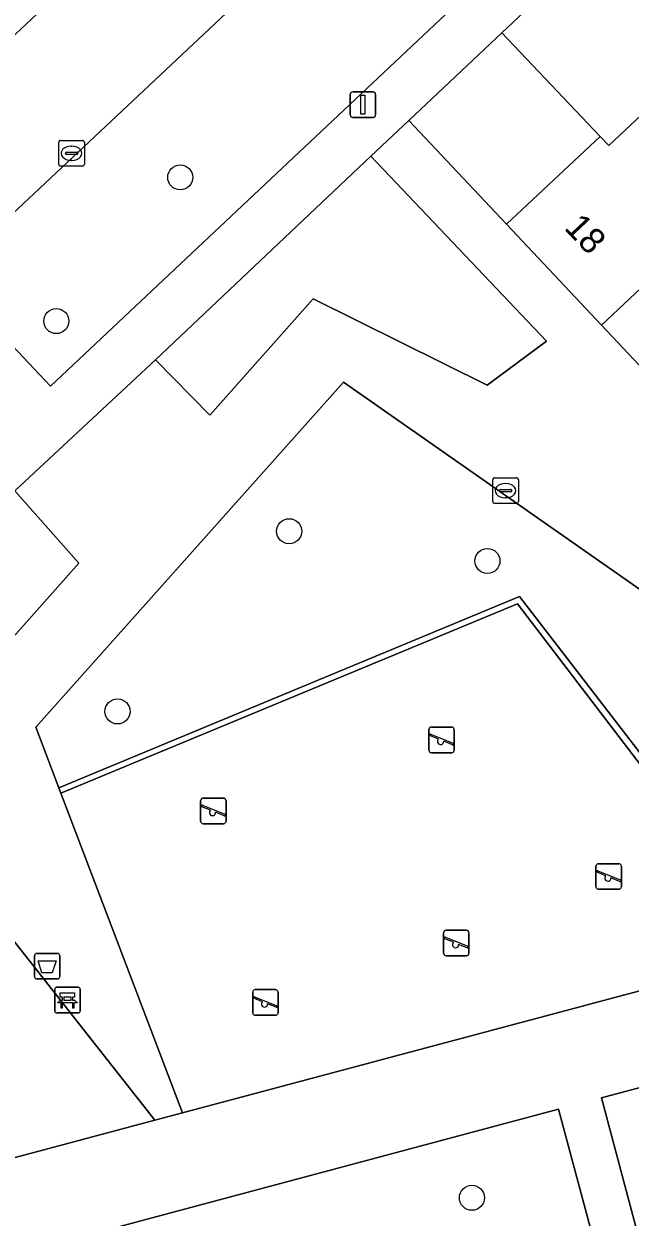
# Model space of a CAD drawing. Extents: x 162542 to 163147, y 380779 to 381521.
# Drawn here: x 162648.52 to 162672.17, y 381178.9 to 381225.49 of the extents above; entities that cross this region are included whole.
import ezdxf

# ---------------------------------------------------------------- set-up
doc = ezdxf.new("R2010")
doc.units = 0
for name, color, linetype in [('IMGEO_Afvalbak', 7, 'Continuous'), ('IMGEO_Bank', 7, 'Continuous'), ('IMGEO_Boom', 7, 'Continuous'), ('IMGEO_Erf', 7, 'Continuous'), ('IMGEO_Groenvoorziening', 7, 'Continuous'), ('IMGEO_Kolk', 7, 'Continuous'), ('IMGEO_Lichtmast', 7, 'Continuous'), ('IMGEO_Muur', 7, 'Continuous'), ('IMGEO_Pand', 7, 'Continuous'), ('IMGEO_Pand_nummerreeks', 7, 'Continuous'), ('IMGEO_Parkeervlak_open', 7, 'Continuous'), ('IMGEO_Rijbaan_lokaal_open', 7, 'Continuous'), ('IMGEO_Speelvoorziening', 7, 'Continuous'), ('IMGEO_Terreindeel_zand', 7, 'Continuous'), ('IMGEO_Voetpad_open', 7, 'Continuous')]:
    doc.layers.add(name, color=color, linetype=linetype)

msp = doc.modelspace()

# ---------------------------------------------------------------- linework, layer by layer
at = {"layer": 'IMGEO_Afvalbak'}
for p, q in [((162648.931, 381188.301), (162648.931, 381189.101)), ((162648.931, 381189.101), (162648.931, 381188.301)), ((162649.031, 381189.201), (162649.821, 381189.201)), ((162649.821, 381189.201), (162649.031, 381189.201)), ((162649.921, 381189.101), (162649.921, 381188.301)), ((162649.921, 381188.301), (162649.921, 381189.101)), ((162649.821, 381188.201), (162649.031, 381188.201)), ((162649.031, 381188.201), (162649.821, 381188.201))]:
    msp.add_line(p, q, dxfattribs=at)
msp.add_lwpolyline([(162649.074, 381188.915), (162649.778, 381188.915), (162649.629, 381188.445), (162649.223, 381188.445), (162649.074, 381188.915)], dxfattribs=at)
for centre, start, end in [((162649.031, 381189.101), 90, 180), ((162649.031, 381189.101), 90, 180), ((162649.821, 381189.101), 0, 90), ((162649.821, 381189.101), 360, 90), ((162649.031, 381188.301), 180, 270), ((162649.031, 381188.301), 180, 270), ((162649.821, 381188.301), 270, 0), ((162649.821, 381188.301), 270, 0)]:
    msp.add_arc(centre, 0.1, start, end, dxfattribs=at)
at = {"layer": 'IMGEO_Bank'}
for p, q in [((162649.796, 381187.875), (162650.637, 381187.875)), ((162650.637, 381187.875), (162649.796, 381187.875)), ((162649.721, 381186.95), (162649.721, 381187.791)), ((162649.721, 381187.791), (162649.721, 381186.95)), ((162650.03, 381187.381), (162650.03, 381187.487)), ((162650.074, 381187.487), (162650.074, 381187.381)), ((162650.362, 381187.493), (162650.08, 381187.493)), ((162650.08, 381187.375), (162650.362, 381187.375)), ((162650.368, 381187.381), (162650.368, 381187.487)), ((162650.412, 381187.487), (162650.412, 381187.381)), ((162650.721, 381187.8), (162650.721, 381186.959)), ((162650.721, 381186.959), (162650.721, 381187.8)), ((162650.418, 381187.273), (162650.025, 381187.273)), ((162650.646, 381186.875), (162649.805, 381186.875)), ((162649.805, 381186.875), (162650.646, 381186.875))]:
    msp.add_line(p, q, dxfattribs=at)
for points in [[(162649.968, 381187.273), (162649.826, 381187.273), (162649.938, 381187.375), (162650.024, 381187.375)], [(162650.024, 381187.493), (162649.938, 381187.493), (162649.938, 381187.654), (162650.501, 381187.654), (162650.501, 381187.493), (162650.418, 381187.493)], [(162650.418, 381187.375), (162650.501, 381187.375), (162650.613, 381187.273), (162650.474, 381187.273)], [(162650.018, 381187.266), (162650.018, 381187.059), (162649.975, 381187.059), (162649.975, 381187.266)], [(162650.468, 381187.266), (162650.468, 381187.059), (162650.424, 381187.059), (162650.424, 381187.266)]]:
    msp.add_lwpolyline(points, dxfattribs=at)
for centre, radius, start, end in [((162649.799, 381187.797), 0.0779, 92.4484, 184.2845), ((162649.799, 381187.797), 0.0779, 92.4484, 184.2845), ((162650.643, 381187.797), 0.0779, 2.4484, 94.2845), ((162650.643, 381187.797), 0.0779, 2.4484, 94.2845), ((162650.023, 381187.486), 0.00671, 2.8957, 87.1043), ((162650.023, 381187.382), 0.00671, 272.8957, 357.1043), ((162650.08, 381187.486), 0.00671, 92.8957, 177.1043), ((162650.08, 381187.382), 0.00671, 182.8957, 267.1043), ((162650.362, 381187.486), 0.00671, 2.8957, 87.1043), ((162650.362, 381187.382), 0.00671, 272.8957, 357.1043), ((162650.419, 381187.486), 0.00671, 92.8957, 177.1043), ((162650.419, 381187.382), 0.00671, 182.8957, 267.1043), ((162649.799, 381186.953), 0.0779, 182.4484, 274.2845), ((162649.799, 381186.953), 0.0779, 182.4484, 274.2845), ((162649.968, 381187.266), 0.00671, 2.8957, 87.1043), ((162650.025, 381187.266), 0.00671, 92.8957, 177.1043), ((162650.417, 381187.266), 0.00671, 2.8957, 87.1043), ((162650.474, 381187.266), 0.00671, 92.8957, 177.1043), ((162650.643, 381186.953), 0.0779, 272.4484, 4.2845), ((162650.643, 381186.953), 0.0779, 272.4484, 4.2845)]:
    msp.add_arc(centre, radius, start, end, dxfattribs=at)
at = {"layer": 'IMGEO_Boom'}
for centre in [(162654.621, 381219.495), (162649.785, 381213.885), (162658.87, 381205.681), (162666.606, 381204.519), (162652.173, 381198.646), (162666.002, 381179.658)]:
    msp.add_circle(centre, 0.489, dxfattribs=at)
at = {"layer": 'IMGEO_Erf'}
msp.add_lwpolyline([(162667.173, 381225.141), (162663.537, 381221.72), (162667.349, 381217.669), (162671.008, 381221.097)], close=True, dxfattribs=at)
at = {"layer": 'IMGEO_Groenvoorziening'}
for points in [[(162672.906, 381233.335), (162668.885, 381237.638), (162666.064, 381234.987), (162664.548, 381233.561), (162645.49, 381215.653), (162649.563, 381211.338)], [(162668.918, 381213.104), (162662.06, 381220.329), (162653.658, 381212.378), (162655.776, 381210.209), (162659.812, 381214.758), (162666.594, 381211.38)], [(162677.867, 381189.622), (162678.158, 381189.24), (162688.758, 381192.072), (162660.986, 381211.497), (162648.992, 381198.027), (162649.886, 381195.669), (162667.855, 381203.134), (162678.101, 381189.825)], [(162650.664, 381204.44), (162648.167, 381207.261), (162638.909, 381198.566), (162643.831, 381180.07), (162653.633, 381182.688), (162643.156, 381195.983)], [(162699.108, 381184.771), (162697.537, 381190.645), (162671.064, 381183.564), (162672.612, 381177.749)], [(162670.936, 381177.305), (162669.386, 381183.119), (162650.506, 381178.074), (162646.633, 381170.872), (162647.97, 381171.219)]]:
    msp.add_lwpolyline(points, close=True, dxfattribs=at)
at = {"layer": 'IMGEO_Kolk'}
for p, q in [((162649.955, 381220.936), (162650.807, 381220.936)), ((162649.88, 381220.01), (162649.88, 381220.862)), ((162650.139, 381220.43), (162650.139, 381220.442)), ((162650.182, 381220.479), (162650.58, 381220.479)), ((162650.368, 381220.716), (162650.393, 381220.716)), ((162650.623, 381220.442), (162650.623, 381220.43)), ((162650.881, 381220.862), (162650.881, 381220.01)), ((162650.577, 381220.393), (162650.179, 381220.393)), ((162650.391, 381220.156), (162650.366, 381220.156)), ((162650.807, 381219.936), (162649.955, 381219.936)), ((162666.813, 381206.84), (162666.813, 381207.692)), ((162666.888, 381207.766), (162667.74, 381207.766)), ((162667.301, 381207.546), (162667.326, 381207.546)), ((162667.814, 381207.692), (162667.814, 381206.84)), ((162667.072, 381207.26), (162667.072, 381207.272)), ((162667.51, 381207.223), (162667.112, 381207.223)), ((162667.115, 381207.309), (162667.513, 381207.309)), ((162667.324, 381206.986), (162667.299, 381206.986)), ((162667.556, 381207.272), (162667.556, 381207.26)), ((162667.74, 381206.766), (162666.888, 381206.766))]:
    msp.add_line(p, q, dxfattribs=at)
for points in [[(162649.955, 381220.936), (162650.807, 381220.936)], [(162649.88, 381220.01), (162649.88, 381220.862)], [(162650.881, 381220.862), (162650.881, 381220.01)], [(162650.807, 381219.936), (162649.955, 381219.936)], [(162666.813, 381206.84), (162666.813, 381207.692)], [(162666.888, 381207.766), (162667.74, 381207.766)], [(162667.814, 381207.692), (162667.814, 381206.84)], [(162667.74, 381206.766), (162666.888, 381206.766)]]:
    msp.add_lwpolyline(points, dxfattribs=at)
for centre, radius, start, end in [((162649.957, 381220.86), 0.0765, 91.552, 178.448), ((162649.957, 381220.86), 0.0765, 91.552, 178.448), ((162650.805, 381220.86), 0.0765, 1.552, 88.448), ((162650.805, 381220.86), 0.0765, 1.552, 88.448), ((162650.179, 381220.439), 0.0403, 85.8775, 175.7526), ((162650.584, 381220.441), 0.0386, 1.7309, 96.639), ((162649.957, 381220.012), 0.0765, 181.552, 268.448), ((162649.957, 381220.012), 0.0765, 181.552, 268.448), ((162650.176, 381220.429), 0.0366, 178.938, 274.7102), ((162650.58, 381220.436), 0.043, 264.8664, 352.4533), ((162650.805, 381220.012), 0.0765, 271.552, 358.448), ((162650.805, 381220.012), 0.0765, 271.552, 358.448), ((162666.89, 381207.69), 0.0765, 91.552, 178.448), ((162666.89, 381207.69), 0.0765, 91.552, 178.448), ((162667.738, 381207.69), 0.0765, 1.552, 88.448), ((162667.738, 381207.69), 0.0765, 1.552, 88.448), ((162667.112, 381207.269), 0.0403, 85.8775, 175.7526), ((162667.109, 381207.259), 0.0366, 178.938, 274.7102), ((162667.513, 381207.266), 0.043, 264.8664, 352.4533), ((162667.517, 381207.271), 0.0386, 1.7309, 96.639), ((162666.89, 381206.842), 0.0765, 181.552, 268.448), ((162666.89, 381206.842), 0.0765, 181.552, 268.448), ((162667.738, 381206.842), 0.0765, 271.552, 358.448), ((162667.738, 381206.842), 0.0765, 271.552, 358.448)]:
    msp.add_arc(centre, radius, start, end, dxfattribs=at)
for centre, major_axis, ratio, start_param, end_param in [((162650.367, 381220.436), (-0.387, 0.002), 0.722429, 4.712389, 7.853982), ((162650.392, 381220.436), (-0.39, 0.002), 0.717154, 1.570796, 4.712389), ((162667.3, 381207.266), (-0.387, 0.002), 0.722429, 4.712389, 7.853982), ((162667.325, 381207.266), (-0.39, 0.002), 0.717154, 1.570796, 4.712389)]:
    msp.add_ellipse(centre, major_axis=major_axis, ratio=ratio, start_param=start_param, end_param=end_param, dxfattribs=at)
at = {"layer": 'IMGEO_Lichtmast'}
for p, q in [((162661.353, 381222.832), (162662.143, 381222.832)), ((162662.143, 381222.832), (162661.353, 381222.832)), ((162661.253, 381221.932), (162661.253, 381222.732)), ((162661.253, 381222.732), (162661.253, 381221.932)), ((162662.243, 381222.732), (162662.243, 381221.932)), ((162662.243, 381221.932), (162662.243, 381222.732)), ((162662.143, 381221.832), (162661.353, 381221.832)), ((162661.353, 381221.832), (162662.143, 381221.832))]:
    msp.add_line(p, q, dxfattribs=at)
msp.add_lwpolyline([(162661.673, 381222.707), (162661.823, 381222.707), (162661.823, 381221.957), (162661.673, 381221.957), (162661.673, 381222.707)], dxfattribs=at)
for centre, start, end in [((162661.353, 381222.732), 90, 180), ((162661.353, 381222.732), 90, 180), ((162662.143, 381222.732), 0, 90), ((162662.143, 381222.732), 360, 90), ((162661.353, 381221.932), 180, 270), ((162661.353, 381221.932), 180, 270), ((162662.143, 381221.932), 270, 0), ((162662.143, 381221.932), 270, 0)]:
    msp.add_arc(centre, 0.1, start, end, dxfattribs=at)
at = {"layer": 'IMGEO_Muur'}
msp.add_lwpolyline([(162649.886, 381195.669), (162649.968, 381195.455), (162667.775, 381202.852), (162677.867, 381189.622), (162678.101, 381189.825), (162667.855, 381203.134)], close=True, dxfattribs=at)
at = {"layer": 'IMGEO_Pand'}
for points in [[(162682.411, 381231.138), (162682.331, 381231.223), (162678.254, 381235.563), (162678.234, 381235.545), (162667.173, 381225.141), (162671.008, 381221.097), (162671.346, 381220.74), (162675.132, 381224.298)], [(162678.497, 381220.727), (162675.132, 381224.298), (162671.346, 381220.74), (162671.008, 381221.097), (162667.349, 381217.669), (162671.062, 381213.723)], [(162682.536, 381216.435), (162684.288, 381218.074), (162680.241, 381222.37), (162678.497, 381220.727), (162671.062, 381213.723), (162675.077, 381209.457)]]:
    msp.add_lwpolyline(points, close=True, dxfattribs=at)
at = {"layer": 'IMGEO_Parkeervlak_open'}
msp.add_lwpolyline([(162631.308, 381209.256), (162631.935, 381209.859), (162662.218, 381238.238), (162660.951, 381239.561), (162630.092, 381210.576)], close=True, dxfattribs=at)
at = {"layer": 'IMGEO_Rijbaan_lokaal_open'}
msp.add_lwpolyline([(162643.863, 381214.124), (162644.02, 381214.272), (162645.49, 381215.653), (162664.548, 381233.561), (162666.064, 381234.987), (162662.638, 381238.636), (162662.218, 381238.238), (162631.935, 381209.859), (162631.308, 381209.256)], dxfattribs=at)
at = {"layer": 'IMGEO_Speelvoorziening'}
for p, q in [((162664.32, 381197.135), (162664.32, 381197.935)), ((162664.32, 381197.935), (162664.32, 381197.135)), ((162664.703, 381197.563), (162664.364, 381197.7)), ((162664.389, 381197.76), (162665.265, 381197.407)), ((162664.42, 381198.035), (162665.21, 381198.035)), ((162665.21, 381198.035), (162664.42, 381198.035)), ((162665.31, 381197.935), (162665.31, 381197.135)), ((162665.31, 381197.135), (162665.31, 381197.935)), ((162665.241, 381197.347), (162664.901, 381197.484)), ((162665.21, 381197.035), (162664.42, 381197.035)), ((162664.42, 381197.035), (162665.21, 381197.035)), ((162655.417, 381194.362), (162655.417, 381195.162)), ((162655.417, 381195.162), (162655.417, 381194.362)), ((162655.8, 381194.79), (162655.461, 381194.927)), ((162655.486, 381194.987), (162656.362, 381194.634)), ((162655.517, 381195.262), (162656.307, 381195.262)), ((162656.307, 381195.262), (162655.517, 381195.262)), ((162656.407, 381195.162), (162656.407, 381194.362)), ((162656.407, 381194.362), (162656.407, 381195.162)), ((162656.338, 381194.574), (162655.998, 381194.711)), ((162656.307, 381194.262), (162655.517, 381194.262)), ((162655.517, 381194.262), (162656.307, 381194.262)), ((162670.843, 381191.801), (162670.843, 381192.601)), ((162670.843, 381192.601), (162670.843, 381191.801)), ((162670.943, 381192.701), (162671.733, 381192.701)), ((162671.733, 381192.701), (162670.943, 381192.701)), ((162671.833, 381192.601), (162671.833, 381191.801)), ((162671.833, 381191.801), (162671.833, 381192.601)), ((162671.226, 381192.229), (162670.887, 381192.366)), ((162670.912, 381192.426), (162671.788, 381192.073)), ((162671.764, 381192.013), (162671.424, 381192.15)), ((162671.733, 381191.701), (162670.943, 381191.701)), ((162670.943, 381191.701), (162671.733, 381191.701)), ((162664.897, 381189.204), (162664.897, 381190.004)), ((162664.897, 381190.004), (162664.897, 381189.204)), ((162665.28, 381189.632), (162664.941, 381189.769)), ((162664.966, 381189.829), (162665.842, 381189.476)), ((162664.997, 381190.104), (162665.787, 381190.104)), ((162665.787, 381190.104), (162664.997, 381190.104)), ((162665.887, 381190.004), (162665.887, 381189.204)), ((162665.887, 381189.204), (162665.887, 381190.004)), ((162665.818, 381189.416), (162665.478, 381189.553)), ((162665.787, 381189.104), (162664.997, 381189.104)), ((162664.997, 381189.104), (162665.787, 381189.104)), ((162657.448, 381186.884), (162657.448, 381187.684)), ((162657.448, 381187.684), (162657.448, 381186.884)), ((162657.831, 381187.312), (162657.492, 381187.449)), ((162657.517, 381187.509), (162658.393, 381187.156)), ((162657.548, 381187.784), (162658.338, 381187.784)), ((162658.338, 381187.784), (162657.548, 381187.784)), ((162658.438, 381187.684), (162658.438, 381186.884)), ((162658.438, 381186.884), (162658.438, 381187.684)), ((162658.369, 381187.096), (162658.029, 381187.233)), ((162658.338, 381186.784), (162657.548, 381186.784)), ((162657.548, 381186.784), (162658.338, 381186.784))]:
    msp.add_line(p, q, dxfattribs=at)
for centre, radius, start, end in [((162664.42, 381197.935), 0.1, 90, 180), ((162664.42, 381197.935), 0.1, 90, 180), ((162664.377, 381197.73), 0.0327, 68.078, 248.078), ((162665.21, 381197.935), 0.1, 0, 90), ((162665.21, 381197.935), 0.1, 360, 90), ((162664.782, 381197.473), 0.12, 130.9928, 5.1632), ((162665.253, 381197.377), 0.0327, 248.078, 68.078), ((162664.42, 381197.135), 0.1, 180, 270), ((162664.42, 381197.135), 0.1, 180, 270), ((162665.21, 381197.135), 0.1, 270, 0), ((162665.21, 381197.135), 0.1, 270, 0), ((162655.517, 381195.162), 0.1, 90, 180), ((162655.517, 381195.162), 0.1, 90, 180), ((162655.474, 381194.957), 0.0327, 68.078, 248.078), ((162656.307, 381195.162), 0.1, 0, 90), ((162656.307, 381195.162), 0.1, 360, 90), ((162655.517, 381194.362), 0.1, 180, 270), ((162655.517, 381194.362), 0.1, 180, 270), ((162655.879, 381194.7), 0.12, 130.9928, 5.1632), ((162656.307, 381194.362), 0.1, 270, 0), ((162656.307, 381194.362), 0.1, 270, 0), ((162656.35, 381194.604), 0.0327, 248.078, 68.078), ((162670.943, 381192.601), 0.1, 90, 180), ((162670.943, 381192.601), 0.1, 90, 180), ((162671.733, 381192.601), 0.1, 0, 90), ((162671.733, 381192.601), 0.1, 360, 90), ((162670.9, 381192.396), 0.0327, 68.078, 248.078), ((162671.305, 381192.139), 0.12, 130.9928, 5.1632), ((162671.776, 381192.043), 0.0327, 248.078, 68.078), ((162670.943, 381191.801), 0.1, 180, 270), ((162670.943, 381191.801), 0.1, 180, 270), ((162671.733, 381191.801), 0.1, 270, 0), ((162671.733, 381191.801), 0.1, 270, 0), ((162664.997, 381190.004), 0.1, 90, 180), ((162664.997, 381190.004), 0.1, 90, 180), ((162664.954, 381189.799), 0.0327, 68.078, 248.078), ((162665.787, 381190.004), 0.1, 0, 90), ((162665.787, 381190.004), 0.1, 360, 90), ((162665.359, 381189.542), 0.12, 130.9928, 5.1632), ((162665.83, 381189.446), 0.0327, 248.078, 68.078), ((162664.997, 381189.204), 0.1, 180, 270), ((162664.997, 381189.204), 0.1, 180, 270), ((162665.787, 381189.204), 0.1, 270, 0), ((162665.787, 381189.204), 0.1, 270, 0), ((162657.548, 381187.684), 0.1, 90, 180), ((162657.548, 381187.684), 0.1, 90, 180), ((162657.505, 381187.479), 0.0327, 68.078, 248.078), ((162658.338, 381187.684), 0.1, 0, 90), ((162658.338, 381187.684), 0.1, 360, 90), ((162657.91, 381187.222), 0.12, 130.9928, 5.1632), ((162658.381, 381187.126), 0.0327, 248.078, 68.078), ((162657.548, 381186.884), 0.1, 180, 270), ((162657.548, 381186.884), 0.1, 180, 270), ((162658.338, 381186.884), 0.1, 270, 0), ((162658.338, 381186.884), 0.1, 270, 0)]:
    msp.add_arc(centre, radius, start, end, dxfattribs=at)
at = {"layer": 'IMGEO_Terreindeel_zand'}
msp.add_lwpolyline([(162667.775, 381202.852), (162649.968, 381195.455), (162654.703, 381182.974), (162678.158, 381189.24), (162677.867, 381189.622)], close=True, dxfattribs=at)
at = {"layer": 'IMGEO_Voetpad_open'}
for points in [[(162673.979, 381234.315), (162669.948, 381238.638), (162668.885, 381237.638), (162672.906, 381233.335), (162649.563, 381211.338), (162645.49, 381215.653), (162644.02, 381214.272), (162648.108, 381209.969), (162636.524, 381199.081), (162641.228, 381181.512), (162641.697, 381179.759), (162643.831, 381180.07), (162638.909, 381198.566), (162648.167, 381207.261), (162653.658, 381212.378), (162662.06, 381220.329), (162663.537, 381221.72), (162667.173, 381225.141), (162678.234, 381235.545)], [(162678.158, 381189.24), (162654.703, 381182.974), (162653.633, 381182.688), (162643.831, 381180.07), (162641.697, 381179.759), (162641.762, 381179.517), (162644.195, 381170.241), (162646.164, 381170.751), (162646.633, 381170.872), (162650.506, 381178.074), (162669.386, 381183.119), (162670.936, 381177.305), (162672.612, 381177.749), (162671.064, 381183.564), (162697.537, 381190.645)]]:
    msp.add_lwpolyline(points, dxfattribs=at)
msp.add_lwpolyline([(162660.986, 381211.497), (162688.758, 381192.072), (162690.949, 381192.615), (162682.507, 381201.562), (162678.452, 381205.871), (162675.077, 381209.457), (162671.062, 381213.723), (162667.349, 381217.669), (162663.537, 381221.72), (162662.06, 381220.329), (162668.918, 381213.104), (162666.594, 381211.38), (162659.812, 381214.758), (162655.776, 381210.209), (162653.658, 381212.378), (162648.167, 381207.261), (162650.664, 381204.44), (162643.156, 381195.983), (162653.633, 381182.688), (162654.703, 381182.974), (162649.968, 381195.455), (162649.886, 381195.669), (162648.992, 381198.027)], close=True, dxfattribs=at)

# ---------------------------------------------------------------- texts
at = {"layer": 'IMGEO_Pand_nummerreeks'}
msp.add_text('18', height=1, rotation=313.2581, dxfattribs=at).set_placement((162669.568, 381217.5))

doc.saveas('drawing.dxf')
